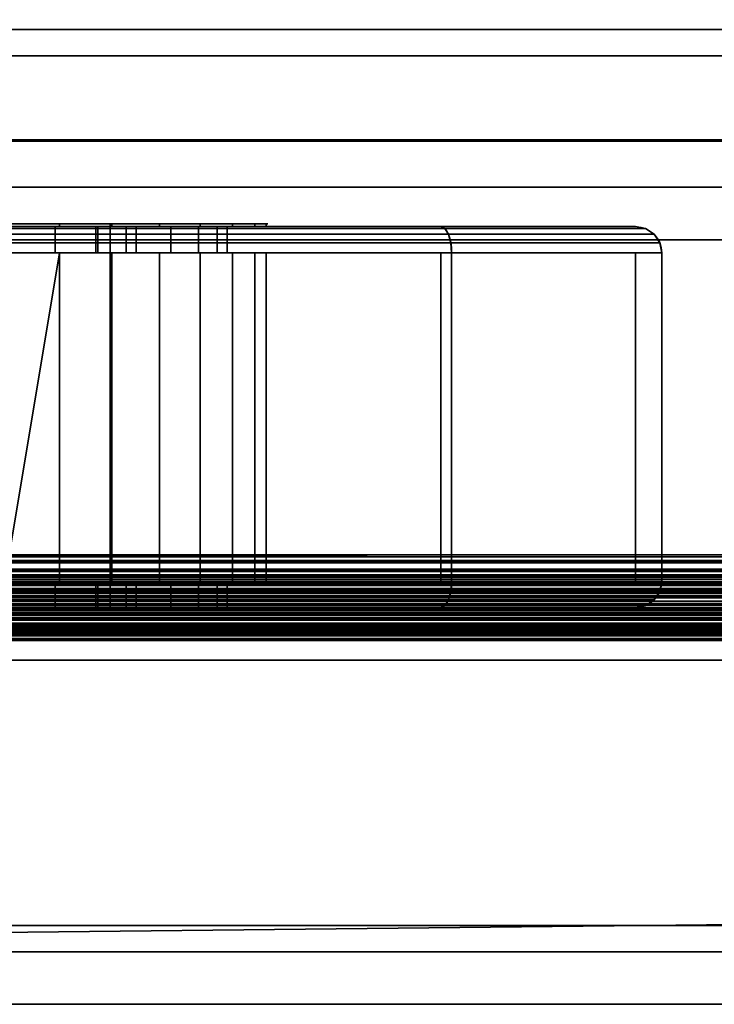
# Model space of a CAD drawing. Header units: millimetres. Extents: x -490 to 6690, y -115 to 132.
# Tile 917 of 1031: x 5547 to 5573, y -39 to -2. Entities that reach past the tile are written whole.
import ezdxf

# ---------------------------------------------------------------- set-up
doc = ezdxf.new("R2010")
doc.units = ezdxf.units.MM
doc.layers.add('151', color=7, linetype='Continuous', true_color=0xffffff)

# ---------------------------------------------------------------- blocks, each defined once
blk = doc.blocks.new('UG_SURFACE_319')
at = {"layer": '151', "color": 252, "linetype": 'Continuous', "lineweight": 35}
for points in [[(5491, -26, 2017), (6509, -26, 2017), (6509, 0, 2017), (5491, 0, 2017)], [(5491, -2), (5491, 0, 2), (6509, 0, 2), (6509, -2)], [(5491, -26), (5491, -2), (6509, -2), (6509, -26)], [(6482, -3, 1990), (5518, -3, 1990), (5519, -3, 1987.5), (6481, -3, 1987.5)], [(6481, -3, 90.5), (5519, -3, 90.5), (5518, -3, 88), (6482, -3, 88)], [(5518, -3, 88), (5518, -36.1, 88), (6482, -36.1, 88), (6482, -3, 88)], [(6482, -3, 1990), (6482, -36.1, 1990), (5518, -36.1, 1990), (5518, -3, 1990)], [(5519, -3, 1987.5), (5519, -36.1, 1987.5), (6481, -36.1, 1987.5), (6481, -3, 1987.5)], [(6481, -3, 90.5), (6481, -36.1, 90.5), (5519, -36.1, 90.5), (5519, -3, 90.5)], [(5478, -26, 2030), (6522, -26, 2030), (6509, -26, 2017), (5491, -26, 2017)], [(5491, -26), (6509, -26), (5478, -37.1)], [(6509, -26), (6522, -26), (6522, -37.1), (5478, -37.1)], [(6522, -39.1, 2030), (6522, -26, 2030), (5478, -26, 2030), (5478, -39.1, 2030)], [(6482, -36.1, 88), (5518, -36.1, 88), (5519, -36.1, 90.5), (6481, -36.1, 90.5)], [(6481, -36.1, 1987.5), (5519, -36.1, 1987.5), (5518, -36.1, 1990), (6482, -36.1, 1990)], [(5478, -37.1), (6522, -37.1), (6522, -39.1, 2), (5478, -39.1, 2)], [(6522, -39.1, 2), (6522, -39.1, 2030), (5478, -39.1, 2030), (5478, -39.1, 2)]]:
    blk.add_3dface(points, dxfattribs=at)
blk = doc.blocks.new('UG_SURFACE_320')
at = {"layer": '151', "color": 252, "linetype": 'Continuous', "lineweight": 35}
for points in [[(5562.586, -9.5, 1153), (5494, -9.5, 1153), (5494, -9.576, 1153.383), (5562.744, -9.576, 1153.383)], [(5562.744, -9.576, 1004.617), (5494, -9.576, 1004.617), (5494, -9.5, 1005), (5562.586, -9.5, 1005)], [(5546, -9.5, 1008), (5562.586, -9.5, 1005), (5494, -9.5, 1005)], [(5543.921, -9.5, 1113.781), (5540.122, -9.5, 1112.09), (5494, -9.5, 1153), (5562.586, -9.5, 1153)], [(5562.744, -9.576, 1153.383), (5494, -9.576, 1153.383), (5494, -9.793, 1153.707), (5562.879, -9.793, 1153.707)], [(5562.879, -9.793, 1004.293), (5494, -9.793, 1004.293), (5494, -9.576, 1004.617), (5562.744, -9.576, 1004.617)], [(5542, -9.4, 1100), (5550, -9.4, 1100), (5546, -9.4, 1094), (5541.933, -9.4, 1094.864)], [(5550, -9.4, 1108), (5542, -9.4, 1108), (5543.921, -9.4, 1113.781), (5548.079, -9.4, 1113.781)], [(5542, -9.4, 1108), (5550, -9.4, 1108), (5550, -24.1, 1108), (5542, -24.1, 1108)], [(5550, -9.4, 1100), (5542, -9.4, 1100), (5542, -24.1, 1100), (5550, -24.1, 1100)], [(5543.921, -9.4, 1113.781), (5543.921, -9.5, 1113.781), (5548.079, -9.5, 1113.781), (5548.079, -9.4, 1113.781)], [(5562.586, -9.5, 1153), (5548.079, -9.5, 1113.781), (5543.921, -9.5, 1113.781)], [(5550.067, -9.4, 1094.864), (5550.067, -9.5, 1094.864), (5546, -9.5, 1094), (5546, -9.4, 1094)], [(5550, -9.4, 1100), (5553.432, -9.4, 1097.309), (5550.067, -9.4, 1094.864), (5546, -9.4, 1094)], [(5562.586, -9.5, 1005), (5546, -9.5, 1008), (5547.914, -9.5, 1008.381)], [(5549.457, -9.5, 1039.765), (5546, -9.5, 1040.5), (5546, -9.5, 1094), (5550.067, -9.5, 1094.864)], [(5547.914, -10.5, 1008.381), (5547.914, -9.5, 1008.381), (5546, -9.5, 1008), (5546, -10.5, 1008)], [(5546, -10.5, 1040.5), (5546, -9.5, 1040.5), (5549.457, -9.5, 1039.765), (5549.457, -10.5, 1039.765)], [(5547.914, -9.5, 1008.381), (5549.536, -9.5, 1009.465), (5562.586, -9.5, 1005)], [(5549.536, -10.5, 1009.465), (5549.536, -9.5, 1009.465), (5547.914, -9.5, 1008.381), (5547.914, -10.5, 1008.381)], [(5548.079, -9.4, 1113.781), (5548.079, -9.5, 1113.781), (5551.878, -9.5, 1112.09), (5551.878, -9.4, 1112.09)], [(5548.079, -9.4, 1113.781), (5551.878, -9.4, 1112.09), (5550, -9.4, 1108)], [(5551.878, -9.5, 1112.09), (5548.079, -9.5, 1113.781), (5562.586, -9.5, 1153), (5570, -9.5, 1145.586)], [(5552.316, -9.5, 1037.689), (5549.457, -9.5, 1039.765), (5550.067, -9.5, 1094.864)], [(5549.457, -10.5, 1039.765), (5549.457, -9.5, 1039.765), (5552.316, -9.5, 1037.689), (5552.316, -10.5, 1037.689)], [(5562.586, -9.5, 1005), (5549.536, -9.5, 1009.465), (5550.62, -9.5, 1011.087)], [(5550.62, -10.5, 1011.087), (5550.62, -9.5, 1011.087), (5549.536, -9.5, 1009.465), (5549.536, -10.5, 1009.465)], [(5550, -9.4, 1108), (5554.66, -9.4, 1109), (5555.945, -9.4, 1105.045)], [(5555.945, -9.4, 1105.045), (5555.511, -9.4, 1100.91), (5550, -9.4, 1100), (5550, -9.4, 1108)], [(5550, -9.4, 1108), (5551.878, -9.4, 1112.09), (5554.66, -9.4, 1109)], [(5555.511, -9.4, 1100.91), (5553.432, -9.4, 1097.309), (5550, -9.4, 1100)], [(5550, -9.4, 1108), (5550, -9.4, 1100), (5550, -24.1, 1100), (5550, -24.1, 1108)], [(5553.432, -9.4, 1097.309), (5553.432, -9.5, 1097.309), (5550.067, -9.5, 1094.864), (5550.067, -9.4, 1094.864)], [(5550.067, -9.5, 1094.864), (5570, -9.5, 1012.414), (5554.083, -9.5, 1034.629), (5552.316, -9.5, 1037.689)], [(5570, -9.5, 1012.414), (5550.067, -9.5, 1094.864), (5553.432, -9.5, 1097.309)], [(5570, -9.5, 1012.414), (5562.586, -9.5, 1005), (5550.62, -9.5, 1011.087), (5551, -9.5, 1013)], [(5551, -10.5, 1013), (5551, -9.5, 1013), (5550.62, -9.5, 1011.087), (5550.62, -10.5, 1011.087)], [(5551, -9.5, 1013), (5551, -9.5, 1025.126), (5553.363, -9.5, 1027.753), (5570, -9.5, 1012.414)], [(5551, -10.5, 1013), (5551, -10.5, 1025.126), (5551, -9.5, 1025.126), (5551, -9.5, 1013)], [(5553.363, -10.5, 1027.753), (5553.363, -9.5, 1027.753), (5551, -9.5, 1025.126), (5551, -10.5, 1025.126)], [(5551.878, -9.4, 1112.09), (5551.878, -9.5, 1112.09), (5554.66, -9.5, 1109), (5554.66, -9.4, 1109)], [(5554.66, -9.5, 1109), (5551.878, -9.5, 1112.09), (5570, -9.5, 1145.586)], [(5552.316, -10.5, 1037.689), (5552.316, -9.5, 1037.689), (5554.083, -9.5, 1034.629), (5554.083, -10.5, 1034.629)], [(5570, -9.5, 1012.414), (5553.363, -9.5, 1027.753), (5554.454, -9.5, 1031.115)], [(5554.454, -10.5, 1031.115), (5554.454, -9.5, 1031.115), (5553.363, -9.5, 1027.753), (5553.363, -10.5, 1027.753)], [(5555.511, -9.4, 1100.91), (5555.511, -9.5, 1100.91), (5553.432, -9.5, 1097.309), (5553.432, -9.4, 1097.309)], [(5553.432, -9.5, 1097.309), (5555.511, -9.5, 1100.91), (5570, -9.5, 1012.414)], [(5554.454, -9.5, 1031.115), (5554.083, -9.5, 1034.629), (5570, -9.5, 1012.414)], [(5554.083, -10.5, 1034.629), (5554.083, -9.5, 1034.629), (5554.454, -9.5, 1031.115), (5554.454, -10.5, 1031.115)], [(5554.66, -9.4, 1109), (5554.66, -9.5, 1109), (5555.945, -9.5, 1105.045), (5555.945, -9.4, 1105.045)], [(5570, -9.5, 1145.586), (5555.945, -9.5, 1105.045), (5554.66, -9.5, 1109)], [(5555.945, -9.4, 1105.045), (5555.945, -9.5, 1105.045), (5555.511, -9.5, 1100.91), (5555.511, -9.4, 1100.91)], [(5555.511, -9.5, 1100.91), (5555.945, -9.5, 1105.045), (5570, -9.5, 1145.586), (5570, -9.5, 1012.414)], [(5570, -9.5, 1145.586), (5562.586, -9.5, 1153), (5562.744, -9.576, 1153.383), (5570.383, -9.576, 1145.744)], [(5562.586, -9.5, 1005), (5570, -9.5, 1012.414), (5570.383, -9.576, 1012.256), (5562.744, -9.576, 1004.617)], [(5570.383, -9.576, 1145.744), (5562.744, -9.576, 1153.383), (5562.879, -9.793, 1153.707), (5570.707, -9.793, 1145.879)], [(5562.744, -9.576, 1004.617), (5570.383, -9.576, 1012.256), (5570.707, -9.793, 1012.121), (5562.879, -9.793, 1004.293)], [(5570, -9.5, 1012.414), (5570, -9.5, 1145.586), (5570.383, -9.576, 1145.744), (5570.383, -9.576, 1012.256)], [(5570.383, -9.576, 1012.256), (5570.383, -9.576, 1145.744), (5570.707, -9.793, 1145.879), (5570.707, -9.793, 1012.121)], [(5562.879, -9.793, 1153.707), (5494, -9.793, 1153.707), (5494, -10.117, 1153.924), (5562.968, -10.117, 1153.924)], [(5562.968, -10.117, 1004.076), (5494, -10.117, 1004.076), (5494, -9.793, 1004.293), (5562.879, -9.793, 1004.293)], [(5562.968, -10.117, 1153.924), (5494, -10.117, 1153.924), (5494, -10.5, 1154), (5563, -10.5, 1154)], [(5563, -10.5, 1004), (5494, -10.5, 1004), (5494, -10.117, 1004.076), (5562.968, -10.117, 1004.076)], [(5570.707, -9.793, 1145.879), (5562.879, -9.793, 1153.707), (5562.968, -10.117, 1153.924), (5570.924, -10.117, 1145.968)], [(5562.879, -9.793, 1004.293), (5570.707, -9.793, 1012.121), (5570.924, -10.117, 1012.032), (5562.968, -10.117, 1004.076)], [(5570.924, -10.117, 1145.968), (5562.968, -10.117, 1153.924), (5563, -10.5, 1154), (5571, -10.5, 1146)], [(5562.968, -10.117, 1004.076), (5570.924, -10.117, 1012.032), (5571, -10.5, 1012), (5563, -10.5, 1004)], [(5570.707, -9.793, 1012.121), (5570.707, -9.793, 1145.879), (5570.924, -10.117, 1145.968), (5570.924, -10.117, 1012.032)], [(5570.924, -10.117, 1012.032), (5570.924, -10.117, 1145.968), (5571, -10.5, 1146), (5571, -10.5, 1012)], [(5494, -10.5, 1004), (5563, -10.5, 1004), (5563, -23, 1004), (5494, -23, 1004)], [(5563, -10.5, 1154), (5494, -10.5, 1154), (5494, -23, 1154), (5563, -23, 1154)], [(5494, -10.5, 1005), (5562.586, -10.5, 1005), (5546, -10.5, 1008)], [(5562.586, -10.5, 1153), (5494, -10.5, 1153), (5540.122, -10.5, 1112.09), (5543.921, -10.5, 1113.781)], [(5494, -23, 1005), (5562.586, -23, 1005), (5562.586, -10.5, 1005), (5494, -10.5, 1005)], [(5562.586, -23, 1153), (5494, -23, 1153), (5494, -10.5, 1153), (5562.586, -10.5, 1153)], [(5562.586, -10.5, 1153), (5543.921, -10.5, 1113.781), (5548.079, -10.5, 1113.781)], [(5548.079, -10.5, 1113.781), (5543.921, -10.5, 1113.781), (5546, -23, 1114)], [(5546, -10.5, 1040.5), (5549.457, -10.5, 1039.765), (5550.067, -10.5, 1094.864), (5546, -10.5, 1094)], [(5547.914, -10.5, 1008.381), (5546, -10.5, 1008), (5562.586, -10.5, 1005)], [(5550.067, -10.5, 1094.864), (5550.067, -23, 1094.864), (5546, -23, 1094), (5546, -10.5, 1094)], [(5546, -23, 1114), (5548.079, -23, 1113.781), (5548.079, -10.5, 1113.781)], [(5562.586, -10.5, 1005), (5549.536, -10.5, 1009.465), (5547.914, -10.5, 1008.381)], [(5548.079, -10.5, 1113.781), (5551.878, -10.5, 1112.09), (5570, -10.5, 1145.586), (5562.586, -10.5, 1153)], [(5548.079, -10.5, 1113.781), (5548.079, -23, 1113.781), (5551.878, -23, 1112.09), (5551.878, -10.5, 1112.09)], [(5550.067, -10.5, 1094.864), (5549.457, -10.5, 1039.765), (5552.316, -10.5, 1037.689)], [(5550.62, -10.5, 1011.087), (5549.536, -10.5, 1009.465), (5562.586, -10.5, 1005)], [(5552.316, -10.5, 1037.689), (5554.083, -10.5, 1034.629), (5570, -10.5, 1012.414), (5550.067, -10.5, 1094.864)], [(5553.432, -10.5, 1097.309), (5550.067, -10.5, 1094.864), (5570, -10.5, 1012.414)], [(5553.432, -10.5, 1097.309), (5553.432, -23, 1097.309), (5550.067, -23, 1094.864), (5550.067, -10.5, 1094.864)], [(5551, -10.5, 1013), (5550.62, -10.5, 1011.087), (5562.586, -10.5, 1005), (5570, -10.5, 1012.414)], [(5570, -10.5, 1012.414), (5553.363, -10.5, 1027.753), (5551, -10.5, 1025.126), (5551, -10.5, 1013)], [(5570, -10.5, 1145.586), (5551.878, -10.5, 1112.09), (5554.66, -10.5, 1109)], [(5551.878, -10.5, 1112.09), (5551.878, -23, 1112.09), (5554.66, -23, 1109), (5554.66, -10.5, 1109)], [(5554.454, -10.5, 1031.115), (5553.363, -10.5, 1027.753), (5570, -10.5, 1012.414)], [(5570, -10.5, 1012.414), (5555.511, -10.5, 1100.91), (5553.432, -10.5, 1097.309)], [(5555.511, -10.5, 1100.91), (5555.511, -23, 1100.91), (5553.432, -23, 1097.309), (5553.432, -10.5, 1097.309)], [(5570, -10.5, 1012.414), (5554.083, -10.5, 1034.629), (5554.454, -10.5, 1031.115)], [(5554.66, -10.5, 1109), (5555.945, -10.5, 1105.045), (5570, -10.5, 1145.586)], [(5554.66, -10.5, 1109), (5554.66, -23, 1109), (5555.945, -23, 1105.045), (5555.945, -10.5, 1105.045)], [(5570, -10.5, 1012.414), (5570, -10.5, 1145.586), (5555.945, -10.5, 1105.045), (5555.511, -10.5, 1100.91)], [(5555.945, -10.5, 1105.045), (5555.945, -23, 1105.045), (5555.511, -23, 1100.91), (5555.511, -10.5, 1100.91)], [(5570, -10.5, 1012.414), (5562.586, -10.5, 1005), (5562.586, -23, 1005), (5570, -23, 1012.414)], [(5570, -23, 1145.586), (5562.586, -23, 1153), (5562.586, -10.5, 1153), (5570, -10.5, 1145.586)], [(5571, -23, 1012), (5563, -23, 1004), (5563, -10.5, 1004), (5571, -10.5, 1012)], [(5571, -10.5, 1146), (5563, -10.5, 1154), (5563, -23, 1154), (5571, -23, 1146)], [(5570, -23, 1012.414), (5570, -23, 1145.586), (5570, -10.5, 1145.586), (5570, -10.5, 1012.414)], [(5571, -10.5, 1012), (5571, -10.5, 1146), (5571, -23, 1146), (5571, -23, 1012)], [(5562.968, -23.383, 1004.076), (5494, -23.383, 1004.076), (5494, -23, 1004), (5563, -23, 1004)], [(5563, -23, 1154), (5494, -23, 1154), (5494, -23.383, 1153.924), (5562.968, -23.383, 1153.924)], [(5546, -23, 1008), (5562.586, -23, 1005), (5494, -23, 1005)], [(5494, -23, 1153), (5562.586, -23, 1153), (5546, -23, 1114), (5543.921, -23, 1113.781)], [(5546, -24, 1040.5), (5546, -23, 1040.5), (5549.457, -23, 1039.765), (5549.457, -24, 1039.765)], [(5547.914, -24, 1008.381), (5547.914, -23, 1008.381), (5546, -23, 1008), (5546, -24, 1008)], [(5562.586, -23, 1005), (5546, -23, 1008), (5547.914, -23, 1008.381)], [(5549.457, -23, 1039.765), (5546, -23, 1040.5), (5546, -23, 1094), (5550.067, -23, 1094.864)], [(5548.079, -23, 1113.781), (5546, -23, 1114), (5562.586, -23, 1153)], [(5549.536, -24, 1009.465), (5549.536, -23, 1009.465), (5547.914, -23, 1008.381), (5547.914, -24, 1008.381)], [(5547.914, -23, 1008.381), (5549.536, -23, 1009.465), (5562.586, -23, 1005)], [(5562.586, -23, 1153), (5570, -23, 1145.586), (5551.878, -23, 1112.09), (5548.079, -23, 1113.781)], [(5549.457, -24, 1039.765), (5549.457, -23, 1039.765), (5552.316, -23, 1037.689), (5552.316, -24, 1037.689)], [(5552.316, -23, 1037.689), (5549.457, -23, 1039.765), (5550.067, -23, 1094.864)], [(5550.62, -24, 1011.087), (5550.62, -23, 1011.087), (5549.536, -23, 1009.465), (5549.536, -24, 1009.465)], [(5562.586, -23, 1005), (5549.536, -23, 1009.465), (5550.62, -23, 1011.087)], [(5550.067, -23, 1094.864), (5570, -23, 1012.414), (5554.083, -23, 1034.629), (5552.316, -23, 1037.689)], [(5570, -23, 1012.414), (5550.067, -23, 1094.864), (5553.432, -23, 1097.309)], [(5551, -24, 1013), (5551, -23, 1013), (5550.62, -23, 1011.087), (5550.62, -24, 1011.087)], [(5570, -23, 1012.414), (5562.586, -23, 1005), (5550.62, -23, 1011.087), (5551, -23, 1013)], [(5553.363, -24, 1027.753), (5553.363, -23, 1027.753), (5551, -23, 1025.126), (5551, -24, 1025.126)], [(5551, -23, 1025.126), (5551, -23, 1013), (5551, -24, 1013), (5551, -24, 1025.126)], [(5551, -23, 1013), (5551, -23, 1025.126), (5553.363, -23, 1027.753), (5570, -23, 1012.414)], [(5554.66, -23, 1109), (5551.878, -23, 1112.09), (5570, -23, 1145.586)], [(5552.316, -24, 1037.689), (5552.316, -23, 1037.689), (5554.083, -23, 1034.629), (5554.083, -24, 1034.629)], [(5554.454, -24, 1031.115), (5554.454, -23, 1031.115), (5553.363, -23, 1027.753), (5553.363, -24, 1027.753)], [(5570, -23, 1012.414), (5553.363, -23, 1027.753), (5554.454, -23, 1031.115)], [(5553.432, -23, 1097.309), (5555.511, -23, 1100.91), (5570, -23, 1012.414)], [(5554.083, -24, 1034.629), (5554.083, -23, 1034.629), (5554.454, -23, 1031.115), (5554.454, -24, 1031.115)], [(5554.454, -23, 1031.115), (5554.083, -23, 1034.629), (5570, -23, 1012.414)], [(5570, -23, 1145.586), (5555.945, -23, 1105.045), (5554.66, -23, 1109)], [(5555.511, -23, 1100.91), (5555.945, -23, 1105.045), (5570, -23, 1145.586), (5570, -23, 1012.414)], [(5563, -23, 1004), (5571, -23, 1012), (5570.924, -23.383, 1012.032), (5562.968, -23.383, 1004.076)], [(5571, -23, 1146), (5563, -23, 1154), (5562.968, -23.383, 1153.924), (5570.924, -23.383, 1145.968)], [(5571, -23, 1012), (5571, -23, 1146), (5570.924, -23.383, 1145.968), (5570.924, -23.383, 1012.032)], [(5562.879, -23.707, 1004.293), (5494, -23.707, 1004.293), (5494, -23.383, 1004.076), (5562.968, -23.383, 1004.076)], [(5562.968, -23.383, 1153.924), (5494, -23.383, 1153.924), (5494, -23.707, 1153.707), (5562.879, -23.707, 1153.707)], [(5562.968, -23.383, 1004.076), (5570.924, -23.383, 1012.032), (5570.707, -23.707, 1012.121), (5562.879, -23.707, 1004.293)], [(5570.924, -23.383, 1145.968), (5562.968, -23.383, 1153.924), (5562.879, -23.707, 1153.707), (5570.707, -23.707, 1145.879)], [(5570.924, -23.383, 1012.032), (5570.924, -23.383, 1145.968), (5570.707, -23.707, 1145.879), (5570.707, -23.707, 1012.121)], [(5562.744, -23.924, 1004.617), (5494, -23.924, 1004.617), (5494, -23.707, 1004.293), (5562.879, -23.707, 1004.293)], [(5562.879, -23.707, 1153.707), (5494, -23.707, 1153.707), (5494, -23.924, 1153.383), (5562.744, -23.924, 1153.383)], [(5562.586, -24, 1005), (5494, -24, 1005), (5494, -23.924, 1004.617), (5562.744, -23.924, 1004.617)], [(5562.744, -23.924, 1153.383), (5494, -23.924, 1153.383), (5494, -24, 1153), (5562.586, -24, 1153)], [(5562.744, -23.924, 1004.617), (5570.383, -23.924, 1012.256), (5570, -24, 1012.414), (5562.586, -24, 1005)], [(5570.383, -23.924, 1145.744), (5562.744, -23.924, 1153.383), (5562.586, -24, 1153), (5570, -24, 1145.586)], [(5562.879, -23.707, 1004.293), (5570.707, -23.707, 1012.121), (5570.383, -23.924, 1012.256), (5562.744, -23.924, 1004.617)], [(5570.707, -23.707, 1145.879), (5562.879, -23.707, 1153.707), (5562.744, -23.924, 1153.383), (5570.383, -23.924, 1145.744)], [(5570.383, -23.924, 1012.256), (5570.383, -23.924, 1145.744), (5570, -24, 1145.586), (5570, -24, 1012.414)], [(5570.707, -23.707, 1012.121), (5570.707, -23.707, 1145.879), (5570.383, -23.924, 1145.744), (5570.383, -23.924, 1012.256)], [(5562.586, -24, 1153), (5494, -24, 1153), (5543.921, -24, 1113.781), (5546, -24, 1114)], [(5494, -24, 1005), (5562.586, -24, 1005), (5546, -24, 1008)], [(5541.933, -24.1, 1094.864), (5546, -24.1, 1094), (5550, -24.1, 1100), (5542, -24.1, 1100)], [(5542, -24.1, 1108), (5550, -24.1, 1108), (5548.079, -24.1, 1113.781), (5543.921, -24.1, 1113.781)], [(5543.921, -24.1, 1113.781), (5548.079, -24.1, 1113.781), (5546, -24, 1114)], [(5548.079, -24.1, 1113.781), (5548.079, -24, 1113.781), (5546, -24, 1114)], [(5550.067, -24, 1094.864), (5550.067, -24.1, 1094.864), (5546, -24.1, 1094), (5546, -24, 1094)], [(5546, -24, 1040.5), (5549.457, -24, 1039.765), (5550.067, -24, 1094.864), (5546, -24, 1094)], [(5546, -24, 1114), (5548.079, -24, 1113.781), (5562.586, -24, 1153)], [(5547.914, -24, 1008.381), (5546, -24, 1008), (5562.586, -24, 1005)], [(5546, -24.1, 1094), (5550.067, -24.1, 1094.864), (5553.432, -24.1, 1097.309), (5550, -24.1, 1100)], [(5562.586, -24, 1005), (5549.536, -24, 1009.465), (5547.914, -24, 1008.381)], [(5548.079, -24, 1113.781), (5548.079, -24.1, 1113.781), (5551.878, -24.1, 1112.09), (5551.878, -24, 1112.09)], [(5548.079, -24, 1113.781), (5551.878, -24, 1112.09), (5570, -24, 1145.586), (5562.586, -24, 1153)], [(5550, -24.1, 1108), (5551.878, -24.1, 1112.09), (5548.079, -24.1, 1113.781)], [(5550.067, -24, 1094.864), (5549.457, -24, 1039.765), (5552.316, -24, 1037.689)], [(5550.62, -24, 1011.087), (5549.536, -24, 1009.465), (5562.586, -24, 1005)], [(5550, -24.1, 1108), (5550, -24.1, 1100), (5555.511, -24.1, 1100.91), (5555.945, -24.1, 1105.045)], [(5550, -24.1, 1100), (5553.432, -24.1, 1097.309), (5555.511, -24.1, 1100.91)], [(5555.945, -24.1, 1105.045), (5554.66, -24.1, 1109), (5550, -24.1, 1108)], [(5554.66, -24.1, 1109), (5551.878, -24.1, 1112.09), (5550, -24.1, 1108)], [(5553.432, -24, 1097.309), (5553.432, -24.1, 1097.309), (5550.067, -24.1, 1094.864), (5550.067, -24, 1094.864)], [(5552.316, -24, 1037.689), (5554.083, -24, 1034.629), (5570, -24, 1012.414), (5550.067, -24, 1094.864)], [(5553.432, -24, 1097.309), (5550.067, -24, 1094.864), (5570, -24, 1012.414)], [(5551, -24, 1013), (5550.62, -24, 1011.087), (5562.586, -24, 1005), (5570, -24, 1012.414)], [(5570, -24, 1012.414), (5553.363, -24, 1027.753), (5551, -24, 1025.126), (5551, -24, 1013)], [(5551.878, -24, 1112.09), (5551.878, -24.1, 1112.09), (5554.66, -24.1, 1109), (5554.66, -24, 1109)], [(5570, -24, 1145.586), (5551.878, -24, 1112.09), (5554.66, -24, 1109)], [(5554.454, -24, 1031.115), (5553.363, -24, 1027.753), (5570, -24, 1012.414)], [(5555.511, -24, 1100.91), (5555.511, -24.1, 1100.91), (5553.432, -24.1, 1097.309), (5553.432, -24, 1097.309)], [(5570, -24, 1012.414), (5555.511, -24, 1100.91), (5553.432, -24, 1097.309)], [(5570, -24, 1012.414), (5554.083, -24, 1034.629), (5554.454, -24, 1031.115)], [(5554.66, -24, 1109), (5554.66, -24.1, 1109), (5555.945, -24.1, 1105.045), (5555.945, -24, 1105.045)], [(5554.66, -24, 1109), (5555.945, -24, 1105.045), (5570, -24, 1145.586)], [(5555.945, -24, 1105.045), (5555.945, -24.1, 1105.045), (5555.511, -24.1, 1100.91), (5555.511, -24, 1100.91)], [(5570, -24, 1012.414), (5570, -24, 1145.586), (5555.945, -24, 1105.045), (5555.511, -24, 1100.91)]]:
    blk.add_3dface(points, dxfattribs=at)
blk = doc.blocks.new('UG_SURFACE_340')
at = {"layer": '151', "color": 41, "linetype": 'Continuous', "lineweight": 35}
for points in [[(6588.25, -25, 2095.25), (6588.25, -10, 2095.25), (5411.75, -10, 2095.25), (5411.75, -25, 2095.25)], [(6588.25, -10, 2095.25), (6518.25, -10, 2025.25), (5481.75, -10, 2025.25), (5411.75, -10, 2095.25)], [(6518.25, -10, 2025.25), (6518.25, -25, 2025.25), (5481.75, -25, 2025.25), (5481.75, -10, 2025.25)], [(6518.25, -25, 2025.25), (6588.25, -25, 2095.25), (5411.75, -25, 2095.25), (5481.75, -25, 2025.25)]]:
    blk.add_3dface(points, dxfattribs=at)
blk = doc.blocks.new('UG_SURFACE_341')
at = {"layer": '151', "color": 14, "linetype": 'Continuous', "lineweight": 35}
for points in [[(6593.25, -6.25, 2100.25), (6588.25, -6.25, 2095.25), (5411.75, -6.25, 2095.25), (5406.75, -6.25, 2100.25)], [(6593.25, -22, 2100.25), (6593.25, -6.25, 2100.25), (5406.75, -6.25, 2100.25), (5406.75, -22, 2100.25)], [(5411.75, -6.25, 2095.25), (6588.25, -6.25, 2095.25), (6588.25, -25, 2095.25), (5411.75, -25, 2095.25)], [(6593.25, -22, 2100.25), (5406.75, -22, 2100.25), (5406.781, -22.232, 2100.219)], [(5406.781, -22.232, 2100.219), (6593.227, -22.236, 2100.227), (6593.25, -22, 2100.25)], [(6593.195, -22.571, 2100.195), (5406.781, -22.232, 2100.219), (5406.855, -22.785, 2100.146)], [(6593.195, -22.571, 2100.195), (6593.227, -22.236, 2100.227), (5406.781, -22.232, 2100.219)], [(6593.195, -22.571, 2100.195), (5406.855, -22.785, 2100.146), (5406.971, -23.07, 2100.029)], [(5406.971, -23.07, 2100.029), (6593.029, -23.074, 2100.029), (6593.195, -22.571, 2100.195)], [(6593.029, -23.074, 2100.029), (5406.971, -23.07, 2100.029), (5407.136, -23.473, 2099.864)], [(6592.954, -23.299, 2099.954), (6593.029, -23.074, 2100.029), (5407.136, -23.473, 2099.864)], [(6592.954, -23.299, 2099.954), (5407.136, -23.473, 2099.864), (5407.427, -23.838, 2099.573)], [(5407.427, -23.838, 2099.573), (6592.578, -23.855, 2099.578), (6592.954, -23.299, 2099.954)], [(6592.46, -24.029, 2099.46), (5407.427, -23.838, 2099.573), (5407.73, -24.217, 2099.271)], [(6592.46, -24.029, 2099.46), (6592.578, -23.855, 2099.578), (5407.427, -23.838, 2099.573)], [(6592.46, -24.029, 2099.46), (5407.73, -24.217, 2099.271), (5408.1, -24.44, 2098.9)], [(5408.1, -24.44, 2098.9), (6591.9, -24.454, 2098.9), (6592.46, -24.029, 2099.46)], [(6591.9, -24.454, 2098.9), (5408.1, -24.44, 2098.9), (5408.743, -24.826, 2098.257)], [(6591.61, -24.674, 2098.61), (6591.9, -24.454, 2098.9), (5408.743, -24.826, 2098.257)], [(6591.61, -24.674, 2098.61), (5408.743, -24.826, 2098.257), (5408.886, -24.851, 2098.114)], [(5408.886, -24.851, 2098.114), (6591.107, -24.795, 2098.107), (6591.61, -24.674, 2098.61)], [(6591.107, -24.795, 2098.107), (5408.886, -24.851, 2098.114), (5409.75, -25, 2097.25)], [(5409.75, -25, 2097.25), (6590.25, -25, 2097.25), (6591.107, -24.795, 2098.107)], [(6588.25, -25, 2095.25), (6590.25, -25, 2097.25), (5409.75, -25, 2097.25), (5411.75, -25, 2095.25)]]:
    blk.add_3dface(points, dxfattribs=at)
blk = doc.blocks.new('UG_SURFACE_342')
at = {"layer": '151', "color": 14, "linetype": 'Continuous', "lineweight": 35}
for points in [[(6517.3, -10, 2024.3), (6517.3, 19, 2024.3), (5482.7, 19, 2024.3), (5482.7, -10, 2024.3)], [(6513.25, 16.25, 2020.25), (6513.25, -22, 2020.25), (5486.75, -22, 2020.25), (5486.75, 16.25, 2020.25)], [(6518.25, -25, 2025.25), (6518.25, -10, 2025.25), (5481.75, -10, 2025.25), (5481.75, -25, 2025.25)], [(6518.25, -10, 2025.25), (6517.3, -10, 2024.3), (5482.7, -10, 2024.3), (5481.75, -10, 2025.25)], [(5486.695, -22.571, 2020.305), (6513.25, -22, 2020.25), (6513.354, -22.785, 2020.355)], [(5486.695, -22.571, 2020.305), (5486.75, -22, 2020.25), (6513.25, -22, 2020.25)], [(5486.454, -23.299, 2020.546), (5486.603, -22.849, 2020.397), (6513.384, -22.858, 2020.385)], [(6513.354, -22.785, 2020.355), (5486.603, -22.849, 2020.397), (5486.695, -22.571, 2020.305)], [(6513.354, -22.785, 2020.355), (6513.384, -22.858, 2020.385), (5486.603, -22.849, 2020.397)], [(5486.454, -23.299, 2020.546), (6513.384, -22.858, 2020.385), (6513.637, -23.473, 2020.637)], [(6513.637, -23.473, 2020.637), (5486.232, -23.627, 2020.768), (5486.454, -23.299, 2020.546)], [(6513.637, -23.473, 2020.637), (6513.763, -23.632, 2020.763), (5486.232, -23.627, 2020.768)], [(5485.96, -24.029, 2021.04), (5486.232, -23.627, 2020.768), (6513.763, -23.632, 2020.763)], [(5485.96, -24.029, 2021.04), (6513.763, -23.632, 2020.763), (6514.229, -24.217, 2021.23)], [(5485.11, -24.674, 2021.89), (5485.617, -24.289, 2021.383), (6514.378, -24.306, 2021.378)], [(5485.11, -24.674, 2021.89), (6514.378, -24.306, 2021.378), (6515.165, -24.779, 2022.165)], [(6514.229, -24.217, 2021.23), (5485.617, -24.289, 2021.383), (5485.96, -24.029, 2021.04)], [(6514.229, -24.217, 2021.23), (6514.378, -24.306, 2021.378), (5485.617, -24.289, 2021.383)], [(6515.165, -24.779, 2022.165), (5484.832, -24.741, 2022.168), (5485.11, -24.674, 2021.89)], [(6516.25, -25, 2023.25), (6518.25, -25, 2025.25), (5481.75, -25, 2025.25), (5483.75, -25, 2023.25)], [(5483.75, -25, 2023.25), (5483.982, -24.944, 2023.018), (6516.016, -24.959, 2023.015)], [(6516.016, -24.959, 2023.015), (6516.25, -25, 2023.25), (5483.75, -25, 2023.25)], [(6515.243, -24.826, 2022.243), (5483.982, -24.944, 2023.018), (5484.832, -24.741, 2022.168)], [(6515.243, -24.826, 2022.243), (6516.016, -24.959, 2023.015), (5483.982, -24.944, 2023.018)], [(5484.832, -24.741, 2022.168), (6515.165, -24.779, 2022.165), (6515.243, -24.826, 2022.243)]]:
    blk.add_3dface(points, dxfattribs=at)
blk = doc.blocks.new('UG_SURFACE_343')
at = {"layer": '151', "color": 7, "linetype": 'Continuous', "lineweight": 35}
for points in [[(5486.75, 16, 2020.25), (5486.75, -22, 2020.25), (6513.25, -22, 2020.25), (6513.25, 16, 2020.25)], [(6513, 16, 2020), (6513, -22, 2020), (5487, -22, 2020), (5487, 16, 2020)], [(6593.5, -22, 2100.5), (6593.5, -6.25, 2100.5), (5406.5, -6.25, 2100.5), (5406.5, -22, 2100.5)], [(6593.25, -6.25, 2100.25), (5406.75, -6.25, 2100.25), (5406.5, -6.25, 2100.5), (6593.5, -6.25, 2100.5)], [(5406.75, -22, 2100.25), (5406.75, -6.25, 2100.25), (6593.25, -6.25, 2100.25), (6593.25, -22, 2100.25)], [(6593.5, -22, 2100.5), (5406.5, -22, 2100.5), (5406.533, -22.251, 2100.466)], [(5406.533, -22.251, 2100.466), (6593.475, -22.256, 2100.476), (6593.5, -22, 2100.5)], [(5406.75, -22, 2100.25), (6593.25, -22, 2100.25), (6593.195, -22.571, 2100.195)], [(5406.855, -22.785, 2100.146), (5406.75, -22, 2100.25), (6593.195, -22.571, 2100.195)], [(6513.354, -22.785, 2020.355), (5486.75, -22, 2020.25), (5486.695, -22.571, 2020.305)], [(6513.354, -22.785, 2020.355), (6513.25, -22, 2020.25), (5486.75, -22, 2020.25)], [(5486.94, -22.619, 2020.059), (6513, -22, 2020), (6513.113, -22.85, 2020.113)], [(5486.94, -22.619, 2020.059), (5487, -22, 2020), (6513, -22, 2020)], [(6593.441, -22.619, 2100.441), (5406.533, -22.251, 2100.466), (5406.613, -22.85, 2100.387)], [(6593.441, -22.619, 2100.441), (6593.475, -22.256, 2100.476), (5406.533, -22.251, 2100.466)], [(6593.441, -22.619, 2100.441), (5406.613, -22.85, 2100.387), (5406.74, -23.159, 2100.26)], [(5406.74, -23.159, 2100.26), (6593.26, -23.163, 2100.26), (6593.441, -22.619, 2100.441)], [(5406.977, -23.085, 2100.023), (5406.855, -22.785, 2100.146), (6593.195, -22.571, 2100.195)], [(6593.195, -22.571, 2100.195), (6593.023, -23.09, 2100.024), (5406.977, -23.085, 2100.023)], [(5486.695, -22.571, 2020.305), (5486.524, -23.089, 2020.476), (6513.477, -23.084, 2020.477)], [(5486.695, -22.571, 2020.305), (6513.477, -23.084, 2020.477), (6513.354, -22.785, 2020.355)], [(6513.113, -22.85, 2020.113), (5486.841, -22.919, 2020.159), (5486.94, -22.619, 2020.059)], [(6513.113, -22.85, 2020.113), (6513.146, -22.93, 2020.146), (5486.841, -22.919, 2020.159)], [(6593.26, -23.163, 2100.26), (5406.74, -23.159, 2100.26), (5406.919, -23.596, 2100.081)], [(6593.179, -23.408, 2100.179), (6593.26, -23.163, 2100.26), (5406.919, -23.596, 2100.081)], [(5407.136, -23.473, 2099.864), (5406.977, -23.085, 2100.023), (6593.023, -23.09, 2100.024)], [(5407.136, -23.473, 2099.864), (6593.023, -23.09, 2100.024), (6592.954, -23.299, 2099.954)], [(6513.637, -23.473, 2020.637), (5486.524, -23.089, 2020.476), (5486.454, -23.299, 2020.546)], [(6513.637, -23.473, 2020.637), (6513.477, -23.084, 2020.477), (5486.524, -23.089, 2020.476)], [(5486.68, -23.408, 2020.321), (5486.841, -22.919, 2020.159), (6513.146, -22.93, 2020.146)], [(5486.68, -23.408, 2020.321), (6513.146, -22.93, 2020.146), (6513.419, -23.596, 2020.419)], [(6593.179, -23.408, 2100.179), (5406.919, -23.596, 2100.081), (5407.234, -23.991, 2099.766)], [(6592.954, -23.299, 2099.954), (6592.46, -24.029, 2099.46), (5407.136, -23.473, 2099.864)], [(5407.136, -23.473, 2099.864), (6592.46, -24.029, 2099.46), (6592.367, -24.099, 2099.367)], [(6592.367, -24.099, 2099.367), (5407.637, -24.101, 2099.363), (5407.136, -23.473, 2099.864)], [(5407.234, -23.991, 2099.766), (6592.772, -24.009, 2099.772), (6593.179, -23.408, 2100.179)], [(6514.136, -24.1, 2021.136), (5486.454, -23.299, 2020.546), (5485.96, -24.029, 2021.04)], [(6513.419, -23.596, 2020.419), (5486.439, -23.763, 2020.561), (5486.68, -23.408, 2020.321)], [(6513.419, -23.596, 2020.419), (6513.556, -23.768, 2020.556), (5486.439, -23.763, 2020.561)], [(5486.454, -23.299, 2020.546), (6514.136, -24.1, 2021.136), (6513.637, -23.473, 2020.637)], [(5486.145, -24.198, 2020.856), (5486.439, -23.763, 2020.561), (6513.556, -23.768, 2020.556)], [(5486.145, -24.198, 2020.856), (6513.556, -23.768, 2020.556), (6514.061, -24.402, 2021.061)], [(6592.644, -24.198, 2099.644), (5407.234, -23.991, 2099.766), (5407.561, -24.402, 2099.439)], [(6592.644, -24.198, 2099.644), (6592.772, -24.009, 2099.772), (5407.234, -23.991, 2099.766)], [(6592.644, -24.198, 2099.644), (5407.561, -24.402, 2099.439), (5407.962, -24.643, 2099.038)], [(5407.637, -24.101, 2099.363), (6592.367, -24.099, 2099.367), (6591.61, -24.674, 2098.61)], [(5407.73, -24.217, 2099.271), (5407.637, -24.101, 2099.363), (6591.61, -24.674, 2098.61)], [(5407.73, -24.217, 2099.271), (6591.61, -24.674, 2098.61), (6591.349, -24.737, 2098.349)], [(6591.349, -24.737, 2098.349), (5408.649, -24.77, 2098.351), (5407.73, -24.217, 2099.271)], [(5407.962, -24.643, 2099.038), (6592.038, -24.658, 2099.038), (6592.644, -24.198, 2099.644)], [(6514.229, -24.217, 2021.23), (5485.868, -24.099, 2021.132), (5485.11, -24.674, 2021.89)], [(5485.11, -24.674, 2021.89), (6515.149, -24.77, 2022.149), (6514.229, -24.217, 2021.23)], [(6514.061, -24.402, 2021.061), (5485.773, -24.48, 2021.228), (5486.145, -24.198, 2020.856)], [(5485.96, -24.029, 2021.04), (5485.868, -24.099, 2021.132), (6514.136, -24.1, 2021.136)], [(6514.229, -24.217, 2021.23), (6514.136, -24.1, 2021.136), (5485.868, -24.099, 2021.132)], [(6592.038, -24.658, 2099.038), (5407.962, -24.643, 2099.038), (5408.659, -25.061, 2098.341)], [(6591.723, -24.897, 2098.723), (6592.038, -24.658, 2099.038), (5408.659, -25.061, 2098.341)], [(5485.11, -24.674, 2021.89), (5484.848, -24.737, 2022.152), (6515.149, -24.77, 2022.149)], [(5485.223, -24.897, 2021.777), (5485.773, -24.48, 2021.228), (6514.222, -24.499, 2021.222)], [(5485.223, -24.897, 2021.777), (6514.222, -24.499, 2021.222), (6515.075, -25.011, 2022.074)], [(6514.061, -24.402, 2021.061), (6514.222, -24.499, 2021.222), (5485.773, -24.48, 2021.228)], [(5408.743, -24.826, 2098.257), (5408.649, -24.77, 2098.351), (6591.349, -24.737, 2098.349)], [(6591.723, -24.897, 2098.723), (5408.659, -25.061, 2098.341), (5408.814, -25.088, 2098.186)], [(5409.75, -25, 2097.25), (5408.743, -24.826, 2098.257), (6591.349, -24.737, 2098.349)], [(5408.814, -25.088, 2098.186), (6591.178, -25.028, 2098.178), (6591.723, -24.897, 2098.723)], [(6591.178, -25.028, 2098.178), (5408.814, -25.088, 2098.186), (5409.75, -25.25, 2097.25)], [(6591.349, -24.737, 2098.349), (6590.25, -25, 2097.25), (5409.75, -25, 2097.25)], [(6516.25, -25, 2023.25), (5483.75, -25, 2023.25), (5409.75, -25, 2097.25), (6590.25, -25, 2097.25)], [(5409.75, -25.25, 2097.25), (6590.25, -25.25, 2097.25), (6591.178, -25.028, 2098.178)], [(6515.243, -24.826, 2022.243), (5484.848, -24.737, 2022.152), (5483.75, -25, 2023.25)], [(5483.75, -25, 2023.25), (6516.25, -25, 2023.25), (6515.243, -24.826, 2022.243)], [(6515.159, -25.061, 2022.159), (5484.001, -25.19, 2022.999), (5484.922, -24.969, 2022.078)], [(6515.159, -25.061, 2022.159), (6515.996, -25.206, 2022.996), (5484.001, -25.19, 2022.999)], [(6515.243, -24.826, 2022.243), (6515.149, -24.77, 2022.149), (5484.848, -24.737, 2022.152)], [(6515.075, -25.011, 2022.074), (5484.922, -24.969, 2022.078), (5485.223, -24.897, 2021.777)], [(5484.922, -24.969, 2022.078), (6515.075, -25.011, 2022.074), (6515.159, -25.061, 2022.159)], [(6516.25, -25.25, 2023.25), (6590.25, -25.25, 2097.25), (5409.75, -25.25, 2097.25), (5483.75, -25.25, 2023.25)], [(5483.75, -25.25, 2023.25), (5484.001, -25.19, 2022.999), (6515.996, -25.206, 2022.996)], [(6515.996, -25.206, 2022.996), (6516.25, -25.25, 2023.25), (5483.75, -25.25, 2023.25)]]:
    blk.add_3dface(points, dxfattribs=at)
blk = doc.blocks.new('UG_SURFACE_369')
at = {"layer": '151', "color": 254, "linetype": 'Continuous', "lineweight": 35}
for points in [[(6523.25, 111.75, 2030.25), (5476.75, 111.75, 2030.25), (5476.75, -10, 2030.25), (6523.25, -10, 2030.25)], [(6517.5, 21, 2024.5), (6517.5, -8, 2024.5), (5482.5, -8, 2024.5), (5482.5, 21, 2024.5)], [(6517.5, -8, 2024.5), (6519.5, -10, 2026.5), (5480.5, -10, 2026.5), (5482.5, -8, 2024.5)], [(6523.25, -10, 2030.25), (5476.75, -10, 2030.25), (5480.5, -10, 2026.5), (6519.5, -10, 2026.5)]]:
    blk.add_3dface(points, dxfattribs=at)
blk = doc.blocks.new('UG_SURFACE_390')
at = {"layer": '151', "color": 252, "linetype": 'Continuous', "lineweight": 35}
for points in [[(6690, -6.2, 2202), (6690, 113.2, 2202), (5310, 113.2, 2202), (5310, -6.2, 2202)], [(5460, -6.2, 2052), (5460, 113.2, 2052), (6540, 113.2, 2052), (6540, -6.2, 2052)], [(6690, -6.2, 2202), (5310, -6.2, 2202), (5460, -6.2, 2052), (6540, -6.2, 2052)]]:
    blk.add_3dface(points, dxfattribs=at)

msp = doc.modelspace()

# ---------------------------------------------------------------- linework, layer by layer
at = {"layer": '151', "color": 253, "linetype": 'Continuous', "lineweight": -3}
for p, q in [((5491, -2), (6509, -2)), ((6482, -3, 88), (5518, -3, 88)), ((6482, -3, 1990), (5518, -3, 1990)), ((6481, -3, 90.5), (5519, -3, 90.5)), ((5519, -3, 1987.5), (6481, -3, 1987.5)), ((5310, -6.2, 2202), (6690, -6.2, 2202)), ((6593.5, -6.25, 2100.5), (5406.5, -6.25, 2100.5)), ((6593.25, -6.25, 2100.25), (5406.75, -6.25, 2100.25)), ((6593.25, -6.25, 2100.25), (5406.75, -6.25, 2100.25)), ((6588.25, -6.25, 2095.25), (5411.75, -6.25, 2095.25)), ((6540, -6.2, 2052), (5460, -6.2, 2052)), ((6517.5, -8, 2024.5), (5482.5, -8, 2024.5)), ((5562.586, -9.5, 1005), (5494, -9.5, 1005)), ((5494, -9.5, 1153), (5562.586, -9.5, 1153)), ((5550, -9.4, 1100), (5542, -9.4, 1100)), ((5542, -9.4, 1108), (5550, -9.4, 1108)), ((5550, -24.1, 1108), (5550, -9.4, 1108)), ((5550, -24.1, 1100), (5550, -9.4, 1100)), ((5550, -9.4, 1108), (5550, -9.4, 1100)), ((5551, -10.5, 1025.126), (5551, -9.5, 1025.126)), ((5551, -9.5, 1013), (5551, -9.5, 1025.126)), ((5551, -10.5, 1013), (5551, -9.5, 1013)), ((5562.586, -9.5, 1153), (5570, -9.5, 1145.586)), ((5570, -9.5, 1012.414), (5562.586, -9.5, 1005)), ((5570, -9.5, 1145.586), (5570, -9.5, 1012.414)), ((6588.25, -10, 2095.25), (5411.75, -10, 2095.25)), ((6523.25, -10, 2030.25), (5476.75, -10, 2030.25)), ((6519.5, -10, 2026.5), (5480.5, -10, 2026.5)), ((6518.25, -10, 2025.25), (5481.75, -10, 2025.25)), ((6518.25, -10, 2025.25), (5481.75, -10, 2025.25)), ((6517.3, -10, 2024.3), (5482.7, -10, 2024.3)), ((5562.586, -10.5, 1005), (5494, -10.5, 1005)), ((5563, -10.5, 1154), (5494, -10.5, 1154)), ((5494, -10.5, 1004), (5563, -10.5, 1004)), ((5562.586, -10.5, 1153), (5494, -10.5, 1153)), ((5551, -10.5, 1013), (5551, -10.5, 1025.126)), ((5562.586, -10.5, 1005), (5562.586, -23, 1005)), ((5562.586, -23, 1153), (5562.586, -10.5, 1153)), ((5562.586, -10.5, 1005), (5570, -10.5, 1012.414)), ((5570, -10.5, 1145.586), (5562.586, -10.5, 1153)), ((5571, -10.5, 1146), (5563, -10.5, 1154)), ((5563, -23, 1154), (5563, -10.5, 1154)), ((5563, -10.5, 1004), (5571, -10.5, 1012)), ((5563, -10.5, 1004), (5563, -23, 1004)), ((5570, -10.5, 1145.586), (5570, -23, 1145.586)), ((5570, -23, 1012.414), (5570, -10.5, 1012.414)), ((5570, -10.5, 1012.414), (5570, -10.5, 1145.586)), ((5571, -23, 1012), (5571, -10.5, 1012)), ((5571, -10.5, 1146), (5571, -23, 1146)), ((5571, -10.5, 1012), (5571, -10.5, 1146)), ((6593.5, -22, 2100.5), (5406.5, -22, 2100.5)), ((6593.25, -22, 2100.25), (5406.75, -22, 2100.25)), ((6513.25, -22, 2020.25), (5486.75, -22, 2020.25)), ((6513.25, -22, 2020.25), (5486.75, -22, 2020.25)), ((6513, -22, 2020), (5487, -22, 2020)), ((5562.586, -23, 1153), (5494, -23, 1153)), ((5563, -23, 1004), (5494, -23, 1004)), ((5562.586, -23, 1005), (5494, -23, 1005)), ((5494, -23, 1154), (5563, -23, 1154)), ((5551, -24, 1025.126), (5551, -23, 1025.126)), ((5551, -23, 1025.126), (5551, -23, 1013)), ((5551, -24, 1013), (5551, -23, 1013)), ((5562.586, -23, 1005), (5570, -23, 1012.414)), ((5570, -23, 1145.586), (5562.586, -23, 1153)), ((5571, -23, 1012), (5563, -23, 1004)), ((5563, -23, 1154), (5571, -23, 1146)), ((5570, -23, 1012.414), (5570, -23, 1145.586)), ((5571, -23, 1146), (5571, -23, 1012)), ((5562.586, -24, 1153), (5494, -24, 1153)), ((5494, -24, 1005), (5562.586, -24, 1005)), ((5542, -24.1, 1108), (5550, -24.1, 1108)), ((5550, -24.1, 1100), (5542, -24.1, 1100)), ((5550, -24.1, 1108), (5550, -24.1, 1100)), ((5551, -24, 1025.126), (5551, -24, 1013)), ((5562.586, -24, 1005), (5570, -24, 1012.414)), ((5570, -24, 1145.586), (5562.586, -24, 1153)), ((5570, -24, 1012.414), (5570, -24, 1145.586)), ((6590.25, -25, 2097.25), (5409.75, -25, 2097.25)), ((6590.25, -25, 2097.25), (5409.75, -25, 2097.25)), ((6588.25, -25, 2095.25), (5411.75, -25, 2095.25)), ((6588.25, -25, 2095.25), (5411.75, -25, 2095.25)), ((6518.25, -25, 2025.25), (5481.75, -25, 2025.25)), ((6518.25, -25, 2025.25), (5481.75, -25, 2025.25)), ((6516.25, -25, 2023.25), (5483.75, -25, 2023.25)), ((6590.25, -25.25, 2097.25), (5409.75, -25.25, 2097.25)), ((6516.25, -25.25, 2023.25), (5483.75, -25.25, 2023.25)), ((6522, -26, 2030), (5478, -26, 2030)), ((6509, -26, 2017), (5491, -26, 2017)), ((6482, -36.1, 1990), (5518, -36.1, 1990)), ((6482, -36.1, 88), (5518, -36.1, 88)), ((5519, -36.1, 90.5), (6481, -36.1, 90.5)), ((6481, -36.1, 1987.5), (5519, -36.1, 1987.5)), ((5478, -37.1), (6522, -37.1)), ((6522, -39.1, 2030), (5478, -39.1, 2030)), ((6522, -39.1, 2), (5478, -39.1, 2))]:
    msp.add_line(p, q, dxfattribs=at)
at = {"layer": '151', "color": 253, "linetype": 'Continuous', "lineweight": -3, "extrusion": (0, -1, 0)}
for centre in [(5546, 1104, 9.4), (5546, 1104, 24.1)]:
    msp.add_circle(centre, 10, dxfattribs=at)
at = {"layer": '151', "color": 253, "linetype": 'Continuous', "lineweight": -3, "extrusion": (0, 1, 0)}
for centre in [(-5546, 1104, -9.5), (-5546, 1104, -10.5)]:
    msp.add_circle(centre, 10, dxfattribs=at)
at = {"layer": '151', "color": 253, "linetype": 'Continuous', "lineweight": -3, "extrusion": (0, -1, 6.93889e-16)}
for centre in [(5546, 1104, 23), (5546, 1104, 24)]:
    msp.add_circle(centre, 10, dxfattribs=at)
at = {"layer": '151', "color": 253, "linetype": 'Continuous', "lineweight": -3, "extrusion": (0, -1, 0)}
for centre, radius, start, end in [((5546, 1032, 9.5), 8.5, 306.0319, 233.9681), ((5546, 1013, 9.5), 5, 180, 0), ((5546, 1032, 10.5), 8.5, 306.0319, 233.9681), ((5546, 1013, 10.5), 5, 180, 0)]:
    msp.add_arc(centre, radius, start, end, dxfattribs=at)
at = {"layer": '151', "color": 253, "linetype": 'Continuous', "lineweight": -3, "extrusion": (0, 1, -4.0817e-16)}
for centre, radius, start, end in [((-5546, 1032, -23), 8.5, 306.0319, 233.9681), ((-5546, 1013, -23), 5, 180, 0), ((-5546, 1032, -24), 8.5, 306.0319, 233.9681), ((-5546, 1013, -24), 5, 180, 0)]:
    msp.add_arc(centre, radius, start, end, dxfattribs=at)
at = {"layer": '151', "color": 253, "linetype": 'Continuous', "lineweight": -3, "extrusion": (-0.92388, -1.04003e-16, -0.382683)}
msp.add_ellipse((5562.586, -10.5, 1005), major_axis=(0.414, 0, -1), ratio=0.92388, start_param=4.712389, end_param=6.283185, dxfattribs=at)
at = {"layer": '151', "color": 253, "linetype": 'Continuous', "lineweight": -3, "extrusion": (0.92388, -2.16858e-16, -0.382683)}
for centre, start_param, end_param in [((5562.586, -10.5, 1153), 4.712389, 6.283185), ((5562.586, -23, 1153), 0, 1.570796)]:
    msp.add_ellipse(centre, major_axis=(0.414, 0, 1), ratio=0.92388, start_param=start_param, end_param=end_param, dxfattribs=at)
at = {"layer": '151', "color": 253, "linetype": 'Continuous', "lineweight": -3, "extrusion": (-0.382683, -2.51086e-16, -0.92388)}
msp.add_ellipse((5570, -10.5, 1012.414), major_axis=(1, 0, -0.414), ratio=0.92388, start_param=4.712389, end_param=6.283185, dxfattribs=at)
at = {"layer": '151', "color": 253, "linetype": 'Continuous', "lineweight": -3, "extrusion": (0.382683, -2.51086e-16, -0.92388)}
msp.add_ellipse((5570, -10.5, 1145.586), major_axis=(1, 0, 0.414), ratio=0.92388, start_param=4.712389, end_param=6.283185, dxfattribs=at)
at = {"layer": '151', "color": 253, "linetype": 'Continuous', "lineweight": -3, "extrusion": (-0.92388, -2.16858e-16, -0.382683)}
msp.add_ellipse((5562.586, -23, 1005), major_axis=(-0.414, 0, 1), ratio=0.92388, start_param=3.141593, end_param=4.712389, dxfattribs=at)
at = {"layer": '151', "color": 253, "linetype": 'Continuous', "lineweight": -3, "extrusion": (0.382683, -5.23541e-16, -0.92388)}
msp.add_ellipse((5570, -23, 1145.586), major_axis=(-1, 0, -0.414), ratio=0.92388, start_param=3.141593, end_param=4.712389, dxfattribs=at)
at = {"layer": '151', "color": 253, "linetype": 'Continuous', "lineweight": -3, "extrusion": (-0.382683, -5.23541e-16, -0.92388)}
msp.add_ellipse((5570, -23, 1012.414), major_axis=(-1, 0, 0.414), ratio=0.92388, start_param=3.141593, end_param=4.712389, dxfattribs=at)
at = {"layer": '151', "color": 253, "linetype": 'Continuous', "lineweight": -3}
for points in [[(6593.25, -22, 2100.25), (6197.75, -22, 2100.25), (5802.25, -22, 2100.25), (5406.75, -22, 2100.25)], [(6516.25, -25, 2023.25), (6172.083, -25, 2023.25), (5827.917, -25, 2023.25), (5483.75, -25, 2023.25)]]:
    msp.add_open_spline(points, degree=3, dxfattribs=at)

# ---------------------------------------------------------------- block references
for name in ['UG_SURFACE_390', 'UG_SURFACE_369', 'UG_SURFACE_342', 'UG_SURFACE_343', 'UG_SURFACE_319', 'UG_SURFACE_320', 'UG_SURFACE_341', 'UG_SURFACE_340']:
    msp.add_blockref(name, (0, 0), dxfattribs=at)

doc.saveas('drawing.dxf')
